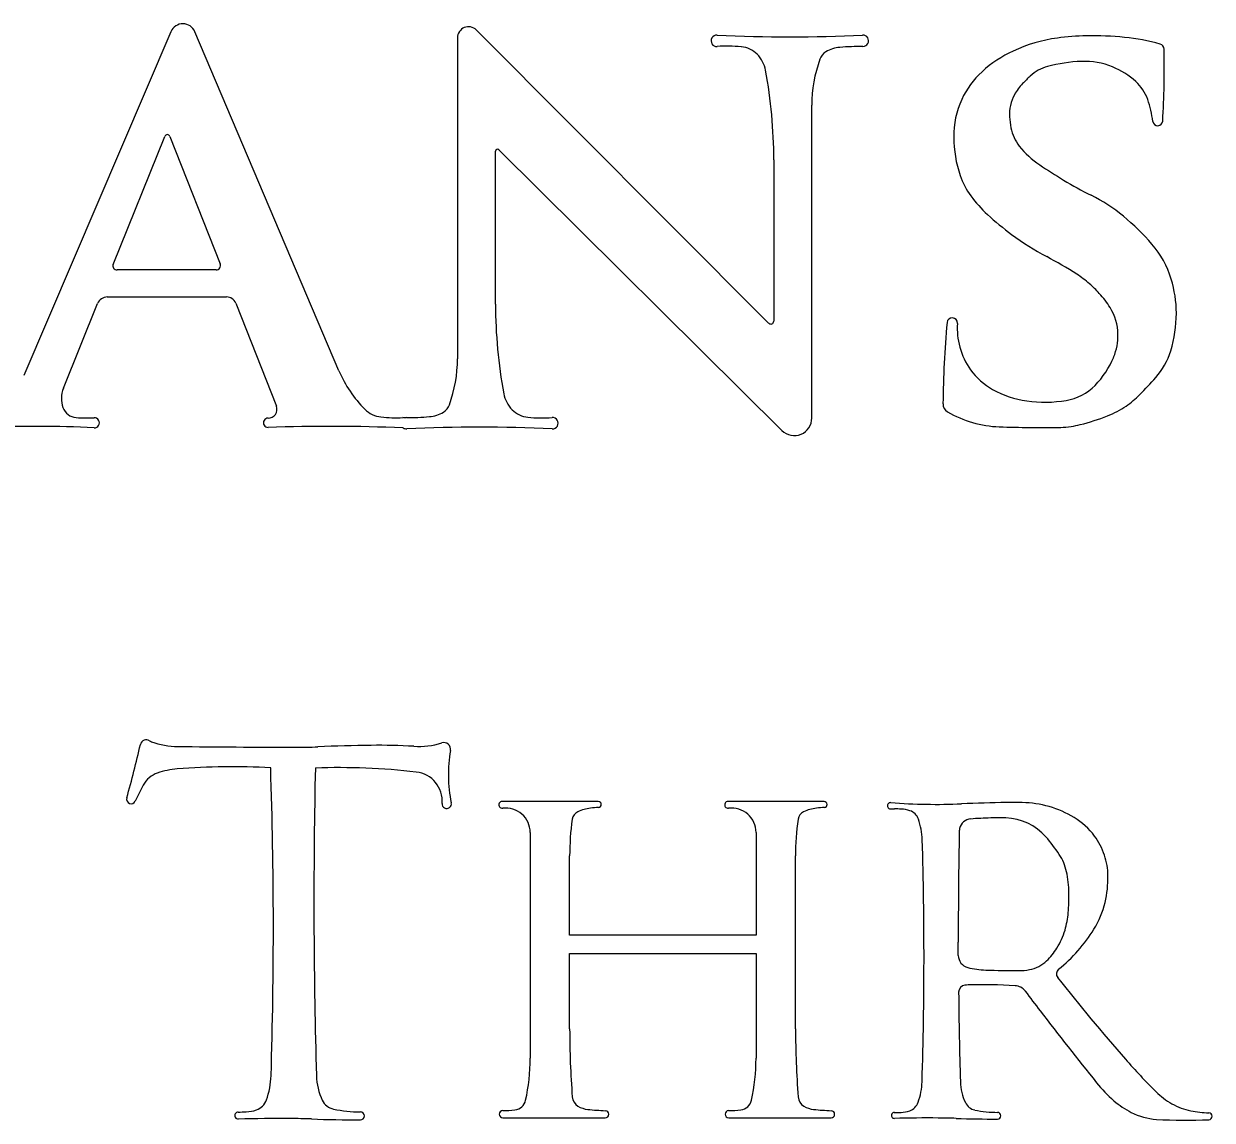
# Model space of a CAD drawing. Extents: x -21.1 to 50.3, y 0 to 22.1.
# Drawn here: x 26.688 to 27.561, y 5.896 to 6.701 of the extents above; entities that cross this region are included whole.
import ezdxf

# ---------------------------------------------------------------- set-up
doc = ezdxf.new("R2010")
doc.units = 0
doc.layers.add('SH_Text', color=7, linetype='Continuous')

msp = doc.modelspace()

# ---------------------------------------------------------------- linework, layer by layer
at = {"layer": 'SH_Text'}
for p, q in [((27.23566, 6.48107), (27.02089, 6.69642)), ((26.79656, 6.69516), (26.68848, 6.44257)), ((26.92002, 6.44605), (26.81423, 6.69514)), ((27.00709, 6.69072), (27.00709, 6.45492)), ((27.26735, 6.4114), (27.26735, 6.64116)), ((26.75421, 6.52428), (26.79204, 6.61828)), ((26.79581, 6.61826), (26.83279, 6.52466)), ((27.03501, 6.495), (27.03501, 6.60742)), ((27.03745, 6.60844), (27.24544, 6.40227)), ((27.23943, 6.60108), (27.23943, 6.48263)), ((26.82976, 6.5202), (26.75697, 6.5202)), ((26.71757, 6.43325), (26.7426, 6.49543)), ((26.74985, 6.50033), (26.83746, 6.50033)), ((26.84421, 6.49574), (26.87407, 6.42017)), ((27.1105, 6.12974), (27.03995, 6.12974)), ((27.2764, 6.12974), (27.20585, 6.12974)), ((27.06048, 6.10699), (27.06048, 5.94111)), ((27.22638, 6.10699), (27.22638, 6.03166)), ((27.08947, 6.03166), (27.08947, 6.08974)), ((27.25537, 5.96279), (27.25537, 6.08974)), ((26.90162, 6.04957), (26.90167, 6.03485)), ((27.22638, 6.03166), (27.08947, 6.03166)), ((27.37498, 6.01675), (27.37495, 6.02634)), ((27.08947, 5.96279), (27.08947, 6.01805)), ((27.08947, 6.01805), (27.22638, 6.01805)), ((27.22638, 6.01805), (27.22638, 5.94111)), ((27.37518, 5.98961), (27.37518, 5.98961)), ((27.04041, 5.89742), (27.11562, 5.89742)), ((27.20631, 5.89742), (27.28152, 5.89742)), ((27.32804, 5.897), (27.32804, 5.897))]:
    msp.add_line(p, q, dxfattribs=at)
for centre, radius, start, end in [((26.80539, 6.69139), 0.0096, 23.01234, 156.83571), ((27.01517, 6.69072), 0.00808, 44.92262, 180), ((27.19758, 6.68847), 0.00418, 87.25779, 273.9158), ((27.25123, 7.80859), 1.11722, 267.25779, 272.74221), ((27.30488, 6.68851), 0.00413, 270.28071, 92.74221), ((27.46304, 6.57802), 0.11353, 97.75792, 114.94296), ((27.47219, 6.51083), 0.18134, 90.96071, 97.75792), ((27.47327, 6.44611), 0.24607, 84.43889, 90.96071), ((27.48253, 6.54111), 0.15062, 74.31061, 84.43889), ((27.20541, 6.57419), 0.11037, 84.71118, 93.9158), ((27.21384, 6.66532), 0.01884, 44.66221, 84.71118), ((27.21116, 6.66268), 0.02261, 10.48862, 44.66221), ((27.28318, 6.67134), 0.01052, 121.07815, 160.00723), ((27.28987, 6.66024), 0.02347, 94.73217, 121.07815), ((27.30597, 6.46571), 0.21867, 90.28071, 94.73217), ((27.453, 6.5996), 0.08973, 114.94296, 132.46567), ((27.5222, 6.68234), 0.00392, 1.40944, 74.31061), ((26.92326, 6.66761), 0.60304, 356.37983, 1.40944), ((27.36612, 6.64116), 0.09877, 160.00723, 180), ((27.46963, 6.56128), 0.11215, 92.17792, 105.07645), ((27.46746, 6.61847), 0.05492, 67.65025, 92.17792), ((26.87846, 6.60108), 0.36097, 0, 10.48862), ((27.43565, 6.61856), 0.06403, 132.46567, 155.30111), ((27.54182, 6.54084), 0.16675, 133.13743, 135.84216), ((27.44823, 6.64072), 0.02988, 105.07645, 133.13743), ((27.46634, 6.61574), 0.05787, 47.69269, 67.65025), ((27.44914, 6.63083), 0.03757, 135.84216, 151.36978), ((27.48329, 6.63437), 0.03269, 19.65896, 47.69269), ((27.43605, 6.61837), 0.06448, 155.30111, 180.56548), ((27.44225, 6.6346), 0.02972, 151.36978, 183.66244), ((27.44453, 6.62052), 0.07384, 6.84898, 19.65896), ((27.47817, 6.63689), 0.06572, 183.66244, 190.75839), ((27.52146, 6.62976), 0.00364, 186.84898, 356.37983), ((26.79392, 6.61752), 0.00203, 21.55804, 158.07681), ((27.46302, 6.61864), 0.09145, 180.56548, 198.55098), ((27.44439, 6.63047), 0.03132, 190.75839, 218.10627), ((27.03644, 6.60742), 0.00143, 45.25168, 180), ((27.46928, 6.65), 0.06296, 218.10627, 236.73627), ((27.80329, 7.15919), 0.67193, 236.73627, 238.50923), ((27.42801, 6.60689), 0.05452, 198.55098, 216.40942), ((27.59517, 6.81944), 0.2735, 238.50923, 243.35535), ((27.46072, 6.63101), 0.09516, 216.40942, 227.46314), ((27.41446, 6.45927), 0.12947, 50.84698, 63.35535), ((27.54989, 6.7282), 0.22706, 227.46314, 233.28516), ((27.39301, 6.43293), 0.16344, 40.52985, 50.84698), ((27.53133, 6.70331), 0.19601, 233.28516, 242.18703), ((27.4625, 6.49234), 0.07201, 17.07991, 40.52985), ((26.75697, 6.52317), 0.00297, 158.07681, 270), ((26.82976, 6.52346), 0.00326, 270, 21.55804), ((27.30093, 6.26655), 0.2978, 57.27322, 62.18703), ((27.41933, 6.45079), 0.07879, 48.71627, 57.27322), ((27.44919, 6.48825), 0.08593, 0.04928, 17.07991), ((27.40417, 6.43352), 0.10177, 43.04417, 48.71627), ((26.74985, 6.49251), 0.00781, 90, 158.07681), ((26.83746, 6.49307), 0.00726, 21.55804, 90), ((27.43073, 6.45832), 0.06543, 31.47423, 43.04417), ((27.39598, 6.495), 0.36097, 180, 190.48862), ((27.45334, 6.47217), 0.03891, 1.19072, 31.47423), ((27.44161, 6.48824), 0.09351, 342.89824, 0.04928), ((27.23722, 6.48263), 0.0022, 224.92262, 0), ((28.06521, 6.41699), 0.70151, 174.71894, 179.59846), ((27.3705, 6.4812), 0.00384, 356.12831, 174.71894), ((27.42713, 6.47737), 0.05292, 176.12831, 195.22045), ((27.45042, 6.47211), 0.04184, 337.53924, 1.19072), ((27.42568, 6.47698), 0.05141, 195.22045, 215.90032), ((27.48002, 6.47643), 0.05333, 318.5081, 342.89824), ((26.90832, 6.45492), 0.09877, 340.00723, 0), ((27.42868, 6.4811), 0.06537, 315.63165, 337.53924), ((27.00168, 6.48073), 0.08872, 203.01234, 225.14141), ((27.42502, 6.4765), 0.0506, 215.90032, 240.57724), ((27.44793, 6.46227), 0.03843, 279.49929, 315.63165), ((27.28856, 6.64577), 0.30893, 315.34707, 318.5081), ((26.73617, 6.42577), 0.02004, 158.07681, 199.48636), ((27.06328, 6.43341), 0.02261, 190.48862, 224.66221), ((27.43501, 6.49421), 0.07093, 240.57724, 262.11543), ((27.45972, 6.47666), 0.06832, 304.29443, 315.34707), ((26.72772, 6.42278), 0.01108, 199.48636, 265.94339), ((26.86805, 6.41779), 0.00647, 269.20627, 21.55804), ((26.95301, 6.43182), 0.01971, 225.14141, 263.78773), ((26.99126, 6.42474), 0.01052, 301.07815, 340.00723), ((27.0606, 6.43076), 0.01884, 224.66221, 264.71118), ((27.37053, 6.42186), 0.00681, 179.59846, 239.65178), ((27.43844, 6.51898), 0.09594, 262.11543, 279.49929), ((27.45952, 6.47696), 0.06868, 291.40723, 304.29443), ((26.73425, 6.51487), 0.10341, 265.94339, 273.23474), ((26.7403, 6.40793), 0.0037, 267.31325, 93.23474), ((26.86791, 6.40792), 0.0034, 89.20627, 271.9867), ((26.9624, 6.51808), 0.10648, 263.78773, 272.41719), ((26.96705, 6.40792), 0.00377, 71.28531, 92.41719), ((26.96956, 6.40757), 0.00413, 90.28071, 108.31348), ((26.96847, 6.63037), 0.21867, 270.28071, 274.73217), ((26.98457, 6.43584), 0.02347, 274.73217, 301.07815), ((27.06903, 6.52189), 0.11037, 264.71118, 273.9158), ((27.07686, 6.40761), 0.00418, 267.25779, 93.9158), ((27.25449, 6.4114), 0.01286, 225.25168, 0), ((27.40795, 6.48578), 0.08088, 239.65178, 267.95328), ((27.42373, 6.56826), 0.16675, 284.16354, 291.40723), ((26.69725, 5.49062), 0.91463, 87.31325, 92.3652), ((26.91263, 5.11879), 1.28651, 87.58281, 91.9867), ((26.96705, 6.40792), 0.00377, 267.58281, 272.69199), ((26.96956, 6.40757), 0.00413, 235.66382, 272.74221), ((27.02321, 5.28749), 1.11722, 87.25779, 92.74221), ((27.43528, 7.25057), 0.84615, 267.95328, 271.00917), ((27.44922, 6.45953), 0.055, 271.00917, 278.96885), ((27.44596, 6.48016), 0.07588, 278.96885, 284.16354), ((26.77852, 6.1706), 0.00446, 57.05653, 167.29774), ((26.78477, 6.18024), 0.00703, 237.05653, 249.78867), ((26.80208, 6.22725), 0.05713, 249.78867, 269.45892), ((26.97831, 6.22761), 0.05743, 266.75961, 287.41903), ((26.99699, 6.16809), 0.00495, 350.19324, 107.41903), ((26.09811, 6.32396), 0.69302, 343.95432, 347.29774), ((26.93179, 19.9618), 13.79229, 269.458915, 269.816146), ((26.8887, 6.53561), 0.36603, 269.81615, 272.48181), ((26.95718, 4.95564), 1.21542, 90.64149, 92.48181), ((26.94878, 5.706), 0.46502, 86.75961, 90.64149), ((27.1037, 6.14965), 0.10334, 170.19324, 191.68988), ((26.8422, 5.65337), 0.50193, 86.84191, 94.677), ((26.79233, 6.13347), 0.01807, 108.51951, 152.483), ((26.80634, 6.09165), 0.06218, 94.677, 108.51951), ((23.37282, 6.03692), 3.49901, 358.22236, 1.92631), ((31.40724, 6.05681), 4.50563, 178.75948, 180.092), ((26.91929, 5.64097), 0.51365, 83.57061, 91.85413), ((26.9744, 6.13006), 0.02147, 355.29709, 83.57061), ((27.12391, 5.96074), 0.39195, 152.483, 154.41159), ((26.76737, 6.13148), 0.00337, 163.95432, 334.41159), ((26.99918, 6.12802), 0.00339, 175.29709, 11.68988), ((27.03995, 6.12725), 0.00249, 90, 277.32001), ((27.1105, 6.12754), 0.0022, 274.3316, 90), ((27.20585, 6.12725), 0.00249, 90, 277.32001), ((27.2764, 6.12754), 0.0022, 274.3316, 90), ((27.32521, 6.12664), 0.00228, 85.64294, 267.98595), ((27.35853, 6.56399), 0.43634, 265.64294, 272.48181), ((27.42191, 5.10172), 1.0273, 90.64149, 92.48181), ((27.41481, 5.73594), 0.39304, 88.95961, 90.64149), ((27.42055, 6.05215), 0.07679, 59.01244, 88.95961), ((27.04255, 6.10699), 0.01793, 0, 97.32001), ((27.09846, 6.11573), 0.00718, 114.87357, 172.04557), ((27.10791, 6.09534), 0.02965, 95.89472, 114.87357), ((27.12678, 5.9126), 0.21336, 94.3316, 95.89472), ((27.20845, 6.10699), 0.01793, 0, 97.32001), ((27.26436, 6.11573), 0.00718, 114.87357, 172.04557), ((27.27381, 6.09534), 0.02965, 95.89472, 114.87357), ((27.29268, 5.9126), 0.21336, 94.3316, 95.89472), ((27.32888, 6.23103), 0.10674, 267.98595, 269.60558), ((27.32703, 5.96306), 0.16124, 87.85849, 89.60558), ((27.33225, 6.10246), 0.02174, 70.76044, 87.85849), ((27.33605, 6.11337), 0.01019, 19.76227, 70.76044), ((27.28443, 6.08974), 0.19496, 172.04557, 180), ((27.45033, 6.08974), 0.19496, 172.04557, 180), ((27.29939, 6.10019), 0.04914, 1.77764, 19.76227), ((27.3847, 6.10791), 0.00901, 94.32899, 166.79916), ((27.41066, 5.76485), 0.35304, 91.91863, 94.32899), ((27.40415, 5.95921), 0.15857, 87.94582, 91.91863), ((27.40836, 6.07643), 0.04128, 41.44979, 87.94582), ((27.43346, 6.07363), 0.05172, 36.49041, 59.01244), ((31.1832, 6.03245), 3.80826, 178.86203, 180.092), ((27.3847, 6.10791), 0.00901, 166.79916, 178.86203), ((27.35495, 6.02926), 0.11254, 33.15663, 41.44979), ((27.43456, 6.07445), 0.05035, 18.32466, 36.49041), ((24.39233, 6.01564), 2.95744, 358.22236, 1.66784), ((27.41734, 6.07002), 0.03802, 12.4025, 33.15663), ((27.4346, 6.07446), 0.0503, 0.85147, 18.32466), ((27.38023, 6.06186), 0.076, 0.67152, 12.4025), ((27.40411, 6.07401), 0.0808, 346.81478, 0.85147), ((27.30231, 6.06095), 0.15393, 355.19562, 0.67152), ((27.41942, 6.07043), 0.06508, 328.01138, 346.81478), ((27.38936, 6.05363), 0.06658, 344.03761, 355.19562), ((31.40724, 6.05681), 4.50563, 180.27922, 181.63341), ((27.40414, 6.0494), 0.0512, 327.72066, 344.03761), ((27.37321, 6.09929), 0.11956, 309.11126, 328.01138), ((27.38421, 6.01678), 0.00923, 180.18561, 255.45087), ((27.40556, 6.04851), 0.04952, 313.73078, 327.72066), ((27.3971, 6.06644), 0.06054, 255.45087, 268.15189), ((27.42253, 6.03077), 0.02498, 280.96774, 313.73078), ((27.45138, 6.00314), 0.00435, 129.11126, 218.1225), ((27.42165, 6.82721), 0.82171, 268.15189, 269.84563), ((27.41954, 6.04618), 0.04067, 269.84563, 280.96774), ((28.56794, 6.87935), 1.42367, 218.1225, 221.25781), ((27.38036, 5.98966), 0.00518, 96.18129, 180.64402), ((31.1832, 6.03245), 3.80826, 180.64465, 181.63341), ((27.38297, 5.96559), 0.02939, 91.47579, 96.18129), ((27.39313, 5.5711), 0.42402, 86.80978, 91.47579), ((27.41617, 5.98449), 0.00998, 36.36609, 86.80978), ((28.12733, 6.50816), 0.87319, 216.36609, 217.54674), ((29.93442, 7.89713), 3.1524, 217.54674, 218.7682), ((27.73329, 5.96279), 0.64381, 180, 184.46157), ((27.89919, 5.96279), 0.64381, 180, 184.46157), ((26.91635, 5.94111), 0.14413, 347.64278, 360), ((27.08225, 5.94111), 0.14413, 347.64278, 360), ((27.84692, 6.24686), 0.46455, 221.25781, 225.30347), ((26.81203, 5.93018), 0.05814, 340.23773, 358.22236), ((26.94884, 5.92967), 0.04541, 181.63341, 205.25246), ((27.29922, 5.92542), 0.04914, 340.23773, 358.22236), ((27.41485, 5.92499), 0.03838, 181.63341, 205.25246), ((27.55439, 5.98571), 0.09985, 218.7682, 229.33023), ((26.8554, 5.9146), 0.01205, 289.23956, 340.23773), ((26.91834, 5.91529), 0.01169, 205.25246, 258.54002), ((27.04838, 5.91218), 0.00897, 275.84691, 347.64278), ((27.10003, 5.91338), 0.00863, 184.46157, 238.94415), ((27.21428, 5.91218), 0.00897, 275.84691, 347.64278), ((27.26593, 5.91338), 0.00863, 184.46157, 238.94415), ((27.55976, 5.95663), 0.05627, 225.30347, 240.26318), ((26.84606, 5.89911), 0.00256, 90.39442, 271.29427), ((26.84473, 6.09243), 0.19077, 270.39442, 272.14151), ((26.8509, 5.9275), 0.02572, 272.14151, 289.23956), ((26.93663, 6.00549), 0.10374, 258.54002, 269.51984), ((26.93573, 5.89884), 0.00292, 269.94764, 89.51984), ((27.04041, 5.90006), 0.00264, 91.3892, 270), ((27.03755, 6.01797), 0.11531, 271.3892, 275.84691), ((27.10456, 5.9209), 0.01741, 238.94415, 264.16743), ((27.12416, 6.11282), 0.21033, 264.16743, 267.70148), ((27.11562, 5.90004), 0.00262, 270, 87.70148), ((27.20631, 5.90006), 0.00264, 91.3892, 270), ((27.20345, 6.01797), 0.11531, 271.3892, 275.84691), ((27.27046, 5.9209), 0.01741, 238.94415, 264.16743), ((27.29006, 6.11282), 0.21033, 264.16743, 267.70148), ((27.28152, 5.90004), 0.00262, 270, 87.70148), ((27.33208, 5.92316), 0.02174, 272.14151, 289.23956), ((27.33588, 5.91225), 0.01019, 289.23956, 340.23773), ((27.38908, 5.91284), 0.00988, 205.25246, 258.54002), ((27.40454, 5.98908), 0.08768, 258.54002, 269.51984), ((27.53262, 5.96037), 0.06644, 229.33023, 242.60243), ((27.55481, 5.94798), 0.0463, 240.26318, 258.70035), ((27.56039, 5.97588), 0.07475, 258.70035, 268.92575), ((26.87635, 4.55791), 1.33897, 89.66098, 91.29379), ((26.88105, 5.35119), 0.54568, 88.03365, 89.66098), ((26.93672, 6.97262), 1.0767, 268.03365, 269.94764), ((27.32799, 5.89916), 0.00217, 90.39442, 271.29379), ((27.32686, 6.06256), 0.16124, 270.39442, 272.14151), ((27.35359, 4.76556), 1.13173, 89.66098, 91.29379), ((27.35756, 5.43605), 0.46122, 88.03365, 89.66098), ((27.40461, 6.80652), 0.91005, 268.03365, 269.94764), ((27.40378, 5.89894), 0.00247, 269.94764, 89.51984), ((27.52329, 5.94237), 0.04616, 242.60243, 266.53741), ((27.54204, 6.25233), 0.35669, 266.53741, 272.73449), ((27.55894, 5.89859), 0.00255, 272.73449, 88.92575)]:
    msp.add_arc(centre, radius, start, end, dxfattribs=at)

doc.saveas('drawing.dxf')
